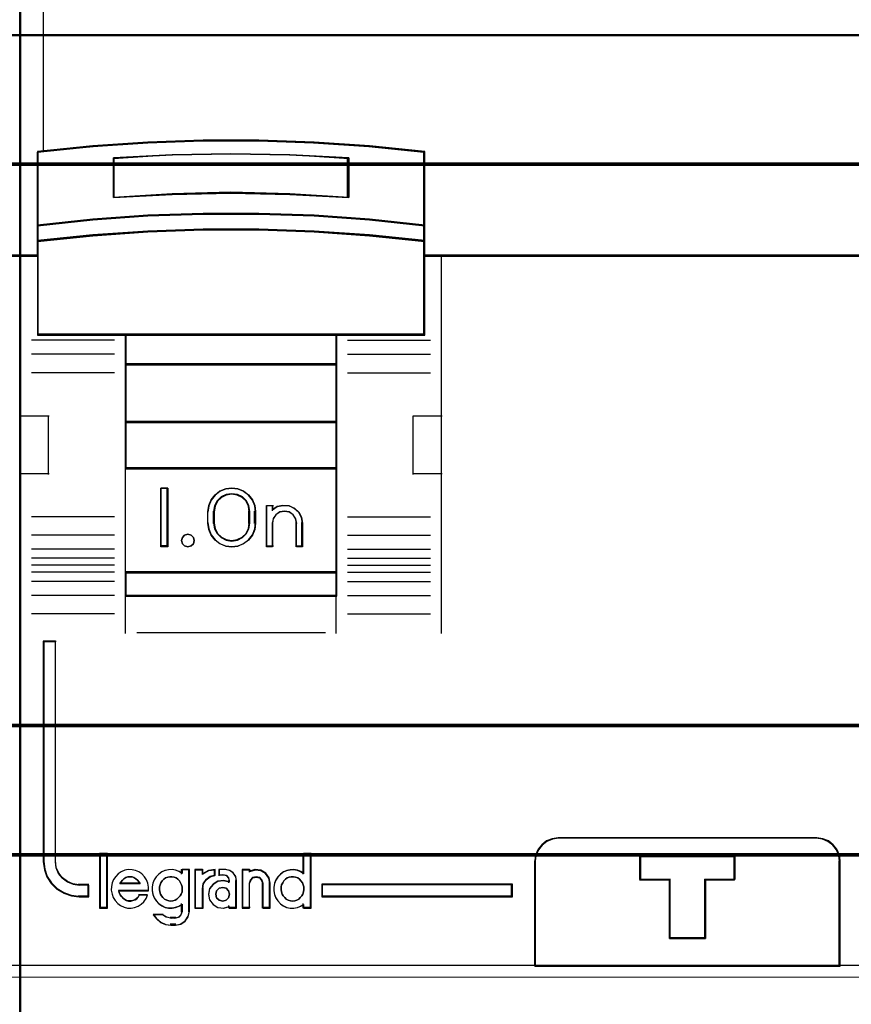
# Model space of a CAD drawing. Header units: millimetres. Extents: x -1290 to 1795, y -4192 to -1311.
# Tile 451 of 656: x 1453 to 1460, y -3630 to -3621. Entities that reach past the tile are written whole.
import ezdxf

# ---------------------------------------------------------------- set-up
doc = ezdxf.new("R2010")
doc.units = ezdxf.units.MM
doc.layers.add('30', color=7, linetype='Continuous')
doc.layers.add('45', color=7, linetype='Continuous')
doc.layers.add('Aparatura', color=7, linetype='Continuous', lineweight=13)

# ---------------------------------------------------------------- blocks, each defined once
blk = doc.blocks.new('*U187')
at = {"layer": '30', "color": 7}
for points in [[(117.203183, -107.160425), (764.797637, -107.160425), (117.203183, -107.160425)], [(764.797637, -107.160425), (117.203183, -107.160425), (117.203183, -109.696477), (117.203183, -111.193163), (117.203183, -112.731424), (764.797637, -112.731424), (764.797637, -111.193163), (764.797637, -109.696477), (764.797637, -107.160425)], [(117.203183, -112.643451), (764.797637, -112.643451), (117.203183, -112.643451)], [(764.797637, -112.643451), (117.203183, -112.643451), (117.203183, -114.16314), (117.203183, -135.233417), (117.203183, -136.712033), (764.797637, -136.712033), (764.797637, -135.233417), (764.797637, -114.16314), (764.797637, -112.643451)], [(117.203183, -136.624061), (764.797637, -136.624061), (117.203183, -136.624061)], [(764.797637, -136.624061), (117.203183, -136.624061), (117.203183, -138.120672), (117.203183, -139.700428), (117.203183, -142.236353), (764.797637, -142.236353), (764.797637, -139.700428), (764.797637, -138.120672), (764.797637, -136.624061)], [(764.754661, -136.667149), (117.246158, -136.667149), (117.246158, -138.14078), (117.246158, -139.696279), (117.246158, -142.193264), (764.754661, -142.193264), (764.754661, -139.696279), (764.754661, -138.14078), (764.754661, -136.667149)], [(117.203183, -142.14838), (764.797637, -142.14838), (117.203183, -142.14838)]]:
    blk.add_lwpolyline(points, close=True, dxfattribs=at)
at = {"layer": '30', "color": 59}
blk.add_lwpolyline([(764.754661, -107.203514), (117.246158, -107.203514), (117.246158, -109.700336), (117.246158, -111.17387), (117.246158, -112.688335), (764.754661, -112.688335), (764.754661, -111.17387), (764.754661, -109.700336), (764.754661, -107.203514)], close=True, dxfattribs=at)
blk = doc.blocks.new('*U188')
at = {"layer": '45', "color": 7}
for points in [[(261.640307, -83.678926), (189.606181, -83.678926), (189.606181, -165.701694), (261.640307, -165.701694), (261.640307, -83.678926)], [(260.599942, -102.440427), (260.599942, -116.611195), (261.640307, -116.611195), (261.640307, -102.440427), (260.599942, -102.440427)]]:
    blk.add_lwpolyline(points, close=True, dxfattribs=at)
at = {"layer": '45', "color": 139}
blk.add_lwpolyline([(261.640307, -83.678926), (189.606181, -83.678926), (189.606181, -165.701694), (261.640307, -165.701694), (261.640307, -83.678926)], close=True, dxfattribs=at)
at = {"layer": '45', "color": 140}
blk.add_lwpolyline([(260.599942, -102.440427), (260.599942, -116.611195), (261.640307, -116.611195), (261.640307, -102.440427), (260.599942, -102.440427)], close=True, dxfattribs=at)
at = {"layer": '45', "color": 139}
for points in [[(261.640307, -116.568106), (206.855479, -116.568106)], [(189.606181, -146.895309), (261.640307, -146.895309)]]:
    blk.add_lwpolyline(points, dxfattribs=at)
blk = doc.blocks.new('*U207')
at = {"layer": '45', "color": 7}
for points in [[(279.629142, -233.600374), (207.595016, -233.600374), (207.595016, -315.623143), (279.629142, -315.623143), (279.629142, -233.600374)], [(279.609444, -233.621918), (207.616504, -233.621918), (207.616504, -315.601598), (279.609444, -315.601598), (279.609444, -233.621918)], [(276.132852, -253.547517), (211.09264, -253.547517), (210.769611, -252.361875), (207.595016, -252.361875), (207.595016, -266.534438), (208.341324, -266.534438), (208.341324, -265.905772), (208.341324, -265.232989), (208.341324, -262.089658), (210.697208, -261.852529), (213.053092, -261.687091), (215.414545, -261.604372), (217.781567, -261.604372), (220.14302, -261.687091), (222.498904, -261.852529), (224.854788, -262.089658), (224.854788, -265.232989), (224.854788, -265.905772), (224.854788, -266.534438), (225.601096, -266.534438), (278.633542, -266.534438), (278.633542, -252.361875), (276.455881, -252.361875), (276.132852, -253.547517)], [(219.128624, -263.896619), (221.639056, -264.031708), (221.639056, -262.337471), (219.128624, -262.202383), (216.607011, -262.157353), (214.10217, -262.202383), (211.591739, -262.337471), (211.591739, -264.031708), (214.10217, -263.896619), (216.607011, -263.840332), (219.128624, -263.896619)], [(222.528359, -264.953762), (220.167639, -264.78269), (217.801338, -264.708558), (215.429456, -264.708558), (213.063155, -264.78269), (210.702435, -264.953762), (208.341715, -265.21037), (208.341715, -265.906063), (210.702435, -265.66086), (213.063155, -265.489787), (215.429456, -265.404251), (217.801338, -265.404251), (220.167639, -265.489787), (222.528359, -265.66086), (224.889079, -265.906063), (224.889079, -265.21037), (222.528359, -264.953762)], [(222.513003, -264.966851), (220.158414, -264.801678), (217.798258, -264.730103), (215.432536, -264.730103), (213.072381, -264.801678), (210.717792, -264.966851), (208.363203, -265.21461), (208.363203, -265.886314), (210.717792, -265.649566), (213.072381, -265.484393), (215.432536, -265.401806), (217.798258, -265.401806), (220.158414, -265.484393), (222.513003, -265.649566), (224.867592, -265.886314), (224.867592, -265.21461), (222.513003, -264.966851)], [(222.513003, -264.966851), (220.158414, -264.801678), (217.798258, -264.730103), (215.432536, -264.730103), (213.072381, -264.801678), (210.717792, -264.966851), (208.363203, -265.21461), (208.363203, -265.886314), (210.717792, -265.649566), (213.072381, -265.484393), (215.432536, -265.401806), (217.798258, -265.401806), (220.158414, -265.484393), (222.513003, -265.649566), (224.867592, -265.886314), (224.867592, -265.21461), (222.513003, -264.966851)], [(212.103241, -269.915099), (221.127554, -269.915099), (224.889079, -269.915099), (224.889079, -266.501302), (224.889079, -265.868501), (222.528359, -265.629813), (220.167639, -265.463286), (217.801338, -265.380023), (215.429456, -265.380023), (213.063155, -265.463286), (210.702435, -265.629813), (208.341715, -265.868501), (208.341715, -266.501302), (208.341715, -269.915099), (212.103241, -269.915099)], [(212.11496, -269.893555), (221.115835, -269.893555), (224.867592, -269.893555), (224.867592, -266.510842), (224.867592, -265.883802), (222.513003, -265.647287), (220.158414, -265.482277), (217.798258, -265.399772), (215.432536, -265.399772), (213.072381, -265.482277), (210.717792, -265.647287), (208.363203, -265.883802), (208.363203, -266.510842), (208.363203, -269.893555), (212.11496, -269.893555)], [(221.137675, -269.870215), (212.09312, -269.870215), (212.09312, -271.179032), (221.137675, -271.179032), (221.137675, -269.870215)], [(221.116187, -269.89176), (212.114607, -269.89176), (212.114607, -271.157488), (221.116187, -271.157488), (221.116187, -269.89176)], [(221.137675, -271.135943), (212.09312, -271.135943), (212.09312, -273.647651), (221.137675, -273.647651), (221.137675, -271.135943)], [(221.116187, -271.155692), (212.114607, -271.155692), (212.114607, -273.626106), (221.116187, -273.626106), (221.116187, -271.155692)], [(221.137675, -273.602767), (212.09312, -273.602767), (212.09312, -275.62075), (221.137675, -275.62075), (221.137675, -273.602767)], [(221.116187, -273.624311), (212.114607, -273.624311), (212.114607, -275.599206), (221.116187, -275.599206), (221.116187, -273.624311)], [(212.09312, -280.062468), (221.137675, -280.062468), (221.137675, -275.575866), (212.09312, -275.575866), (212.09312, -280.062468)], [(213.912417, -276.439434), (213.912417, -278.951141), (213.61875, -278.951141), (213.61875, -276.439434), (213.912417, -276.439434)], [(215.758952, -276.942894), (215.929537, -276.730322), (216.128553, -276.568096), (216.384431, -276.472998), (216.640309, -276.439434), (216.90756, -276.472998), (217.152065, -276.568096), (217.362454, -276.730322), (217.533039, -276.942894), (217.629704, -277.183436), (217.663821, -277.446354), (217.663821, -277.94422), (217.629704, -278.207139), (217.533039, -278.447681), (217.362454, -278.660253), (217.152065, -278.816885), (216.90756, -278.917577), (216.640309, -278.951141), (216.384431, -278.917577), (216.128553, -278.816885), (215.929537, -278.660253), (215.758952, -278.447681), (215.662287, -278.207139), (215.622484, -277.94422), (215.622484, -277.446354), (215.662287, -277.183436), (215.758952, -276.942894)], [(216.020724, -276.990464), (215.911852, -277.203877), (215.866012, -277.44537), (215.866012, -277.945205), (215.911852, -278.181082), (216.020724, -278.388878), (216.192626, -278.557362), (216.404638, -278.664068), (216.639571, -278.703381), (216.885964, -278.664068), (217.097977, -278.557362), (217.269879, -278.388878), (217.37875, -278.181082), (217.41313, -277.945205), (217.41313, -277.44537), (217.37875, -277.203877), (217.269879, -276.990464), (217.097977, -276.82198), (216.885964, -276.72089), (216.639571, -276.687193), (216.404638, -276.72089), (216.192626, -276.82198), (216.020724, -276.990464)], [(218.125808, -278.951141), (218.125808, -277.182712), (218.383661, -277.182712), (218.383661, -277.368566), (218.589943, -277.2334), (218.836336, -277.182712), (219.094189, -277.199608), (219.317662, -277.306615), (219.512484, -277.475573), (219.627086, -277.689587), (219.672926, -277.937392), (219.672926, -278.951141), (219.415073, -278.951141), (219.415073, -277.937392), (219.369233, -277.740274), (219.266091, -277.58258), (219.094189, -277.464309), (218.899367, -277.43615), (218.693084, -277.464309), (218.532642, -277.58258), (218.418041, -277.740274), (218.383661, -277.937392), (218.383661, -278.951141), (218.125808, -278.951141)], [(215.006662, -278.550177), (215.036942, -278.681837), (215.006662, -278.819481), (214.90371, -278.915234), (214.764422, -278.951141), (214.63119, -278.915234), (214.54035, -278.819481), (214.497958, -278.681837), (214.54035, -278.550177), (214.63119, -278.44844), (214.764422, -278.412533), (214.90371, -278.44844), (215.006662, -278.550177)], [(221.137675, -280.017584), (212.09312, -280.017584), (212.09312, -281.057097), (221.137675, -281.057097), (221.137675, -280.017584)], [(221.116187, -280.039128), (212.114607, -280.039128), (212.114607, -281.035553), (221.116187, -281.035553), (221.116187, -280.039128)], [(210.540629, -293.897504), (210.540629, -293.406343), (210.12478, -293.406343), (209.862739, -293.362194), (209.623483, -293.268376), (209.407014, -293.102817), (209.24751, -292.909663), (209.139276, -292.661324), (209.110793, -292.401946), (209.110793, -282.987108), (208.592406, -282.987108), (208.592406, -292.401946), (208.643675, -292.744104), (208.746213, -293.053149), (208.928503, -293.329082), (209.173455, -293.571903), (209.469676, -293.742981), (209.79438, -293.858873), (210.12478, -293.897504), (210.540629, -293.897504)], [(229.587736, -296.861642), (242.632595, -296.861642), (242.632595, -292.372464), (242.604674, -292.123065), (242.498573, -291.873666), (242.342213, -291.679689), (242.135595, -291.513423), (241.895471, -291.419206), (241.63301, -291.380411), (230.592905, -291.380411), (230.330444, -291.419206), (230.09032, -291.513423), (229.883702, -291.679689), (229.727342, -291.873666), (229.621241, -292.123065), (229.587736, -292.372464), (229.587736, -296.861642)], [(229.607433, -296.840097), (242.611107, -296.840097), (242.611107, -292.386209), (242.583274, -292.138771), (242.477508, -291.891333), (242.321642, -291.698881), (242.115676, -291.533922), (241.876311, -291.440446), (241.614678, -291.401955), (230.609428, -291.401955), (230.347796, -291.440446), (230.10843, -291.533922), (229.902465, -291.698881), (229.746599, -291.891333), (229.640833, -292.138771), (229.607433, -292.386209), (229.607433, -296.840097)], [(211.31956, -294.371479), (211.31956, -292.066238), (211.018732, -292.066238), (211.018732, -294.371479), (211.31956, -294.371479)], [(236.875587, -293.168919), (236.875587, -295.680295), (235.350372, -295.680295), (235.350372, -293.168919), (234.084049, -293.168919), (234.084049, -292.172164), (238.136282, -292.172164), (238.136282, -293.168919), (236.875587, -293.168919)], [(235.350372, -293.168919), (235.350372, -295.680295), (236.875587, -295.680295), (236.875587, -293.168919), (238.136282, -293.168919), (238.136282, -292.172164), (234.084049, -292.172164), (234.084049, -293.168919), (235.350372, -293.168919)], [(235.35843, -293.178221), (235.35843, -295.658751), (236.867469, -295.658751), (236.867469, -293.178221), (238.114794, -293.178221), (238.114794, -292.193708), (234.105537, -292.193708), (234.105537, -293.178221), (235.35843, -293.178221)], [(228.635112, -293.366078), (220.491252, -293.366078), (220.491252, -293.897504), (228.635112, -293.897504), (228.635112, -293.366078)]]:
    blk.add_lwpolyline(points, close=True, dxfattribs=at)
at = {"layer": '45', "color": 139}
for points in [[(279.629142, -233.600374), (207.595016, -233.600374), (207.595016, -315.623143), (279.629142, -315.623143), (279.629142, -233.600374)], [(215.036942, -278.681837), (215.006662, -278.550177), (214.90371, -278.44844), (214.764422, -278.412533), (214.63119, -278.44844), (214.54035, -278.550177), (214.497958, -278.681837), (214.54035, -278.819481), (214.63119, -278.915234), (214.764422, -278.951141), (214.90371, -278.915234), (215.006662, -278.819481), (215.036942, -278.681837)], [(214.040217, -294.086017), (214.133545, -294.07453), (214.22104, -294.045815), (214.296869, -293.999869), (214.372698, -293.936694), (214.442694, -293.862033), (214.483525, -293.787372), (214.518524, -293.689738), (214.53019, -293.592105), (214.518524, -293.482984), (214.495192, -293.396837), (214.460193, -293.299203), (214.407696, -293.224542), (214.343533, -293.149881), (214.267704, -293.098192), (214.180209, -293.063733), (214.081048, -293.046504), (213.993553, -293.046504), (213.906058, -293.063733), (213.818563, -293.098192), (213.742734, -293.149881), (213.666905, -293.224542), (213.614408, -293.299203), (213.57941, -293.396837), (213.556078, -293.482984), (213.556078, -293.592105), (213.567744, -293.689738), (213.602742, -293.787372), (213.643573, -293.862033), (213.701903, -293.936694), (213.777732, -293.999869), (213.865227, -294.045815), (213.952722, -294.07453), (214.040217, -294.086017)], [(219.245637, -294.086017), (219.332971, -294.07453), (219.420306, -294.045815), (219.50764, -293.999869), (219.571685, -293.936694), (219.63573, -293.862033), (219.676486, -293.787372), (219.71142, -293.689738), (219.723064, -293.592105), (219.723064, -293.482984), (219.699775, -293.396837), (219.659019, -293.299203), (219.600796, -293.224542), (219.536751, -293.149881), (219.461062, -293.098192), (219.373727, -293.063733), (219.286393, -293.046504), (219.187414, -293.046504), (219.10008, -293.063733), (219.012746, -293.098192), (218.937056, -293.149881), (218.873011, -293.224542), (218.820611, -293.299203), (218.774032, -293.396837), (218.750743, -293.482984), (218.750743, -293.592105), (218.762388, -293.689738), (218.797321, -293.787372), (218.838077, -293.862033), (218.907945, -293.936694), (218.97199, -293.999869), (219.059324, -294.045815), (219.146658, -294.07453), (219.245637, -294.086017)], [(216.551829, -293.793984), (216.503592, -293.650948), (216.401086, -293.53771), (216.256373, -293.507911), (216.111659, -293.53771), (215.997094, -293.650948), (215.960916, -293.793984), (215.997094, -293.94298), (216.111659, -294.044298), (216.256373, -294.086017), (216.401086, -294.044298), (216.503592, -293.94298), (216.551829, -293.793984)]]:
    blk.add_lwpolyline(points, close=True, dxfattribs=at)
at = {"layer": '45', "color": 140}
for points in [[(276.132852, -253.547517), (211.09264, -253.547517), (210.769611, -252.361875), (207.595016, -252.361875), (207.595016, -266.534438), (208.341324, -266.534438), (208.341324, -265.905772), (208.341324, -265.232989), (208.341324, -262.089658), (210.697208, -261.852529), (213.053092, -261.687091), (215.414545, -261.604372), (217.781567, -261.604372), (220.14302, -261.687091), (222.498904, -261.852529), (224.854788, -262.089658), (224.854788, -265.232989), (224.854788, -265.905772), (224.854788, -266.534438), (225.601096, -266.534438), (278.633542, -266.534438), (278.633542, -252.361875), (276.455881, -252.361875), (276.132852, -253.547517)], [(276.112877, -253.565457), (211.112012, -253.565457), (210.789178, -252.383419), (207.616504, -252.383419), (207.616504, -266.512894), (208.36236, -266.512894), (208.36236, -265.886139), (208.36236, -265.215401), (208.36236, -262.081627), (210.716819, -261.845219), (213.071277, -261.680284), (215.431302, -261.597816), (217.796893, -261.597816), (220.156917, -261.680284), (222.511376, -261.845219), (224.865834, -262.081627), (224.865834, -265.215401), (224.865834, -265.886139), (224.865834, -266.512894), (225.611691, -266.512894), (278.612054, -266.512894), (278.612054, -252.383419), (276.435711, -252.383419), (276.112877, -253.565457)]]:
    blk.add_lwpolyline(points, close=True, dxfattribs=at)
blk.add_lwpolyline([(208.592406, -252.361875), (208.592406, -262.069381)], dxfattribs=at)
at = {"layer": '45', "color": 139}
for points in [[(224.889079, -262.103493), (222.528359, -261.845573), (220.167639, -261.665629), (217.801338, -261.575657), (215.429456, -261.575657), (213.063155, -261.665629), (210.702435, -261.845573), (208.341715, -262.103493)], [(208.341715, -262.058609), (208.341715, -269.915099)], [(221.639056, -262.378182), (219.128624, -262.212561), (216.607011, -262.157353), (214.10217, -262.212561), (211.591739, -262.378182)], [(211.591739, -264.031708), (211.591739, -262.333298)], [(221.59429, -264.031708), (221.59429, -262.333298)], [(224.844313, -269.915099), (224.844313, -262.058609)], [(221.639056, -264.031708), (219.128624, -263.869492), (216.607011, -263.801902), (214.10217, -263.869492), (211.591739, -264.031708)], [(224.889079, -265.236394), (222.528359, -264.966478), (220.167639, -264.786534), (217.801338, -264.708558), (215.429456, -264.708558), (213.063155, -264.786534), (210.702435, -264.966478), (208.341715, -265.236394)], [(224.889079, -265.906063), (222.528359, -265.64902), (220.167639, -265.469689), (217.801338, -265.380023), (215.429456, -265.380023), (213.063155, -265.469689), (210.702435, -265.64902), (208.341715, -265.906063)], [(208.386482, -266.489554), (207.595016, -266.489554)], [(279.629142, -266.489554), (224.844313, -266.489554)], [(225.591013, -266.489554), (225.591013, -282.651376)], [(224.889079, -269.870215), (208.341715, -269.870215)], [(212.09312, -269.870215), (212.09312, -281.057097)], [(212.09312, -269.870215), (221.137675, -269.870215)], [(221.092909, -269.870215), (221.092909, -281.057097)], [(211.636505, -270.128747), (208.091025, -270.128747)], [(221.59429, -270.128747), (225.134398, -270.128747)], [(211.636505, -270.723011), (208.091025, -270.723011)], [(221.59429, -270.723011), (225.134398, -270.723011)], [(212.09312, -271.135943), (221.137675, -271.135943)], [(211.636505, -271.514764), (208.091025, -271.514764)], [(221.59429, -271.514764), (225.134398, -271.514764)], [(207.595016, -273.355007), (208.843096, -273.355007)], [(208.79833, -273.355007), (208.79833, -275.86851)], [(224.39307, -275.86851), (224.39307, -273.355007)], [(224.39307, -273.355007), (225.633988, -273.355007)], [(212.09312, -273.602767), (221.137675, -273.602767)], [(207.595016, -275.823626), (208.843096, -275.823626)], [(212.09312, -275.575866), (221.137675, -275.575866)], [(224.39307, -275.823626), (225.633988, -275.823626)], [(213.912417, -276.439434), (213.61875, -276.439434)], [(213.61875, -276.439434), (213.61875, -278.951141)], [(213.869441, -276.439434), (213.869441, -278.951141)], [(217.663821, -277.47356), (217.629704, -277.203538), (217.533039, -276.956497), (217.362454, -276.738181), (217.152065, -276.571572), (216.90756, -276.473905), (216.640309, -276.439434), (216.384431, -276.473905), (216.128553, -276.571572), (215.929537, -276.738181), (215.758952, -276.956497), (215.662287, -277.203538), (215.622484, -277.47356)], [(217.41313, -277.47356), (217.37875, -277.223088), (217.269879, -277.00174), (217.097977, -276.826992), (216.885964, -276.722143), (216.639571, -276.687193), (216.404638, -276.722143), (216.192626, -276.826992), (216.020724, -277.00174), (215.911852, -277.223088), (215.866012, -277.47356)], [(218.125808, -277.182712), (218.421264, -277.182712)], [(218.125808, -277.182712), (218.125808, -278.951141)], [(218.376498, -277.182712), (218.376498, -277.407132)], [(219.672926, -277.961898), (219.626831, -277.706046), (219.511593, -277.485083), (219.315688, -277.310638), (219.090974, -277.200157), (218.831688, -277.182712), (218.583927, -277.235046), (218.376498, -277.374601)], [(215.622484, -277.961898), (215.622484, -277.428676)], [(215.866012, -277.961898), (215.866012, -277.428676)], [(217.370155, -277.961898), (217.370155, -277.428676)], [(217.620845, -277.961898), (217.620845, -277.428676)], [(219.424026, -277.961898), (219.377469, -277.752204), (219.272717, -277.584449), (219.098129, -277.458633), (218.900262, -277.428676), (218.690757, -277.458633), (218.527808, -277.584449), (218.411416, -277.752204), (218.376498, -277.961898)], [(211.636505, -277.665664), (208.091025, -277.665664)], [(215.622484, -277.918809), (215.662287, -278.188363), (215.758952, -278.434975), (215.929537, -278.652912), (216.128553, -278.813497), (216.384431, -278.91673), (216.640309, -278.951141), (216.90756, -278.91673), (217.152065, -278.813497), (217.362454, -278.652912), (217.533039, -278.434975), (217.629704, -278.188363), (217.663821, -277.918809)], [(215.866012, -277.918809), (215.911852, -278.162898), (216.020724, -278.377929), (216.192626, -278.552279), (216.404638, -278.6627), (216.639571, -278.703381), (216.885964, -278.6627), (217.097977, -278.552279), (217.269879, -278.377929), (217.37875, -278.162898), (217.41313, -277.918809)], [(218.376498, -277.918809), (218.376498, -278.951141)], [(219.37926, -277.918809), (219.37926, -278.951141)], [(219.629951, -277.918809), (219.629951, -278.951141)], [(221.59429, -277.665664), (225.134398, -277.665664)], [(211.636505, -278.457417), (208.091025, -278.457417)], [(221.59429, -278.457417), (225.134398, -278.457417)], [(211.636505, -279.051681), (208.091025, -279.051681)], [(213.912417, -278.908052), (213.61875, -278.908052)], [(218.125808, -278.908052), (218.421264, -278.908052)], [(219.37926, -278.908052), (219.672926, -278.908052)], [(221.59429, -279.051681), (225.134398, -279.051681)], [(211.636505, -279.441274), (208.091025, -279.441274)], [(221.59429, -279.441274), (225.134398, -279.441274)], [(211.636505, -279.737508), (208.091025, -279.737508)], [(211.636505, -280.040924), (208.091025, -280.040924)], [(212.09312, -280.017584), (221.137675, -280.017584)], [(221.59429, -279.737508), (225.134398, -279.737508)], [(221.59429, -280.040924), (225.134398, -280.040924)], [(211.636505, -280.430517), (208.091025, -280.430517)], [(221.59429, -280.430517), (225.134398, -280.430517)], [(211.636505, -281.02478), (208.091025, -281.02478)], [(212.09312, -281.014008), (221.137675, -281.014008)], [(212.09312, -281.014008), (212.09312, -282.651376)], [(221.092909, -281.014008), (221.092909, -282.651376)], [(221.59429, -281.02478), (225.134398, -281.02478)], [(211.636505, -281.816534), (208.091025, -281.816534)], [(221.59429, -281.816534), (225.134398, -281.816534)], [(212.589129, -282.608287), (220.641666, -282.608287)], [(208.592406, -282.987108), (208.592406, -292.409151)], [(208.592406, -282.987108), (209.142134, -282.987108)], [(209.099159, -282.987108), (209.099159, -292.409151)], [(230.633473, -291.380411), (230.360419, -291.420641), (230.110604, -291.518343), (229.895647, -291.690757), (229.732977, -291.891908), (229.622594, -292.15053), (229.587736, -292.409151)], [(230.588707, -291.380411), (241.636996, -291.380411)], [(242.632595, -292.409151), (242.603535, -292.15053), (242.493105, -291.891908), (242.330366, -291.690757), (242.115318, -291.518343), (241.865398, -291.420641), (241.592229, -291.380411)], [(210.997244, -292.046489), (210.997244, -294.393023)], [(210.997244, -292.046489), (211.341048, -292.046489)], [(211.298073, -292.046489), (211.298073, -294.393023)], [(219.680089, -292.046489), (219.680089, -292.942373)], [(219.680089, -292.046489), (220.034637, -292.046489)], [(219.991661, -292.046489), (219.991661, -294.393023)], [(234.084049, -292.172164), (238.136282, -292.172164)], [(234.084049, -292.172164), (234.084049, -293.200905)], [(238.091516, -292.172164), (238.091516, -293.200905)], [(208.592406, -292.364268), (208.643988, -292.715045), (208.747154, -293.031876), (208.930558, -293.314761), (209.177009, -293.5637), (209.475041, -293.739088), (209.801731, -293.8579), (210.134152, -293.897504)], [(209.099159, -292.364268), (209.128232, -292.634104), (209.238709, -292.892458), (209.401517, -293.0934), (209.62247, -293.265636), (209.866682, -293.363237), (210.134152, -293.409166)], [(213.094091, -293.642447), (213.094091, -293.484431), (213.059741, -293.326414), (212.996767, -293.179685), (212.910893, -293.044243), (212.802119, -292.925731), (212.676171, -292.841079), (212.533048, -292.779002), (212.384199, -292.745141), (212.223901, -292.739498), (212.075053, -292.767715), (211.926204, -292.829792), (211.794531, -292.914444), (211.691482, -293.032956), (211.594158, -293.157111), (211.536909, -293.303841), (211.508284, -293.4675), (211.496834, -293.625516), (211.531184, -293.783532), (211.582708, -293.930262), (211.668582, -294.065704), (211.777356, -294.184216), (211.891855, -294.280154), (212.040703, -294.342232), (212.189551, -294.381736), (212.344125, -294.393023), (212.492973, -294.364806), (212.641821, -294.308372), (212.76777, -294.22372), (212.887993, -294.122138), (212.985317, -293.981053), (213.048292, -293.834323)], [(214.53019, -292.903208), (214.397585, -292.81853), (214.247685, -292.767724), (214.097785, -292.739498), (213.947884, -292.745143), (213.792218, -292.779014), (213.653849, -292.841111), (213.52701, -292.93708), (213.417467, -293.055629), (213.330986, -293.179823), (213.279098, -293.326598), (213.244505, -293.484664), (213.244505, -293.64273), (213.279098, -293.800795), (213.330986, -293.953216), (213.417467, -294.07741), (213.52701, -294.195959), (213.653849, -294.286283), (213.792218, -294.354025), (213.947884, -294.382251), (214.097785, -294.382251), (214.247685, -294.365315), (214.397585, -294.308863), (214.53019, -294.224185)], [(214.487214, -292.739498), (214.487214, -292.942373)], [(214.487214, -292.739498), (214.841762, -292.739498)], [(214.798786, -292.739498), (214.798786, -294.547424)], [(215.065593, -292.739498), (215.065593, -294.393023)], [(215.065593, -292.739498), (215.427303, -292.739498)], [(215.934056, -292.739498), (215.643145, -292.787741), (215.382537, -292.953145)], [(215.382537, -292.739498), (215.382537, -292.953145)], [(215.88929, -292.739498), (215.88929, -293.019574)], [(216.089843, -292.739498), (216.089843, -293.007006)], [(216.388881, -292.739498), (216.089843, -292.739498)], [(216.850867, -293.243993), (216.814364, -293.051804), (216.69877, -292.883639), (216.540589, -292.781539), (216.345905, -292.739498)], [(217.085442, -292.739498), (217.085442, -294.393023)], [(217.085442, -292.739498), (217.431037, -292.739498)], [(218.286966, -293.35351), (218.240176, -293.111448), (218.099808, -292.904809), (217.883408, -292.769017), (217.631915, -292.739498), (217.386271, -292.816249)], [(217.386271, -292.739498), (217.386271, -292.8544)], [(219.723064, -292.903208), (219.590645, -292.81853), (219.452468, -292.767724), (219.291262, -292.739498), (219.14157, -292.745143), (218.991878, -292.779014), (218.847944, -292.841111), (218.721282, -292.93708), (218.611892, -293.055629), (218.525531, -293.179823), (218.473715, -293.326598), (218.439171, -293.484664), (218.439171, -293.64273), (218.473715, -293.800795), (218.525531, -293.953216), (218.611892, -294.07741), (218.721282, -294.195959), (218.847944, -294.286283), (218.991878, -294.354025), (219.14157, -294.382251), (219.291262, -294.382251), (219.452468, -294.365315), (219.590645, -294.308863), (219.723064, -294.224185)], [(229.587736, -296.861642), (229.587736, -292.364268)], [(242.58962, -296.861642), (242.58962, -292.364268)], [(212.727009, -293.35351), (212.685933, -293.270363), (212.615517, -293.187215), (212.550969, -293.129651), (212.462949, -293.078484), (212.386665, -293.0529), (212.298645, -293.046504), (212.198889, -293.0529), (212.122605, -293.078484), (212.034585, -293.129651), (211.970037, -293.187215), (211.905489, -293.270363), (211.858545, -293.35351)], [(215.934056, -292.97469), (215.721934, -293.039939), (215.540114, -293.170436), (215.41284, -293.360252), (215.382537, -293.579726)], [(216.089843, -292.963917), (216.306511, -292.963917)], [(216.551829, -293.243993), (216.512272, -293.107212), (216.41338, -292.996484), (216.261745, -292.963917)], [(217.987928, -293.35351), (217.939795, -293.200007), (217.837514, -293.078484), (217.681083, -293.046504), (217.536685, -293.078484), (217.434403, -293.200007), (217.386271, -293.35351)], [(234.084049, -293.156021), (235.380477, -293.156021)], [(235.335711, -293.156021), (235.335711, -295.680295)], [(236.845226, -293.156021), (238.136282, -293.156021)], [(236.845226, -293.156021), (236.845226, -295.680295)], [(210.089386, -293.366078), (210.540629, -293.366078)], [(210.495863, -293.366078), (210.495863, -293.897504)], [(211.858545, -293.310422), (212.727009, -293.310422)], [(215.065593, -294.393023), (215.427303, -294.393023), (215.427303, -293.536637)], [(216.551829, -293.263682), (216.305697, -293.200905), (216.053704, -293.22944), (215.848594, -293.3607), (215.696226, -293.549031), (215.649344, -293.794431), (215.696226, -294.034125), (215.848594, -294.233869), (216.053704, -294.36513), (216.305697, -294.382251), (216.551829, -294.319474)], [(216.507063, -293.200905), (216.507063, -293.305036)], [(216.807892, -293.200905), (216.807892, -294.393023)], [(217.386271, -293.310422), (217.386271, -294.393023)], [(217.943162, -293.310422), (217.943162, -294.393023)], [(218.24399, -293.310422), (218.24399, -294.393023)], [(220.491252, -293.366078), (228.635112, -293.366078)], [(220.491252, -293.366078), (220.491252, -293.897504)], [(228.590346, -293.897504), (228.590346, -293.366078)], [(210.089386, -293.854415), (210.540629, -293.854415)], [(211.808407, -293.617428), (213.094091, -293.617428)], [(211.808407, -293.617428), (211.831861, -293.720883), (211.872905, -293.812166), (211.93154, -293.891279), (211.996039, -293.95822), (212.072264, -294.019075), (212.148489, -294.061674), (212.236442, -294.086017), (212.336121, -294.086017), (212.424073, -294.061674), (212.512026, -294.031247), (212.588251, -293.982562), (212.652749, -293.915621), (212.705521, -293.824337)], [(212.660755, -293.805941), (213.049325, -293.805941)], [(220.491252, -293.854415), (228.635112, -293.854415)], [(210.997244, -294.349934), (211.341048, -294.349934)], [(214.487214, -294.184761), (214.487214, -294.547424)], [(216.507063, -294.27812), (216.507063, -294.393023)], [(216.507063, -294.349934), (216.850867, -294.349934)], [(217.085442, -294.349934), (217.431037, -294.349934)], [(217.943162, -294.349934), (218.286966, -294.349934)], [(219.680089, -294.184761), (219.680089, -294.393023)], [(219.680089, -294.349934), (220.034637, -294.349934)], [(213.289272, -294.640783), (213.430992, -294.828444), (213.608143, -294.985837), (213.826629, -295.088748), (214.062831, -295.112962)], [(213.289272, -294.640783), (213.717236, -294.640783)], [(213.674261, -294.640783), (213.849744, -294.758079), (214.062831, -294.816728)], [(214.018065, -294.771844), (214.258011, -294.771844)], [(214.213245, -295.112962), (214.446694, -295.071477), (214.650214, -294.935169), (214.781903, -294.733671), (214.841762, -294.50254)], [(214.213245, -294.816728), (214.368483, -294.765432), (214.478444, -294.66284), (214.53019, -294.50254)], [(214.258011, -295.069873), (214.018065, -295.069873)], [(235.335711, -295.635411), (236.888201, -295.635411)], [(207.595016, -296.816758), (279.629142, -296.816758)]]:
    blk.add_lwpolyline(points, dxfattribs=at)
at = {"layer": '45', "color": 59}
for points in [[(220.167639, -264.819137), (222.528359, -264.98604), (224.889079, -265.236394), (224.889079, -262.065239), (222.528359, -261.826011), (220.167639, -261.659108), (217.801338, -261.575657), (215.429456, -261.575657), (213.063155, -261.659108), (210.702435, -261.826011), (208.341715, -262.065239), (208.341715, -265.236394), (210.702435, -264.98604), (213.063155, -264.819137), (215.429456, -264.746812), (217.801338, -264.746812), (220.167639, -264.819137)], [(220.158414, -264.802504), (222.513003, -264.967442), (224.867592, -265.21485), (224.867592, -262.081021), (222.513003, -261.844609), (220.158414, -261.679671), (217.798258, -261.597201), (215.432536, -261.597201), (213.072381, -261.679671), (210.717792, -261.844609), (208.363203, -262.081021), (208.363203, -265.21485), (210.717792, -264.967442), (213.072381, -264.802504), (215.432536, -264.73103), (217.798258, -264.73103), (220.158414, -264.802504)], [(221.639056, -262.337471), (221.639056, -264.031708), (219.128624, -263.896619), (216.607011, -263.840332), (214.10217, -263.896619), (211.591739, -264.031708), (211.591739, -262.337471), (214.10217, -262.202383), (216.607011, -262.157353), (219.128624, -262.202383), (221.639056, -262.337471)], [(219.128624, -263.896619), (221.639056, -264.031708), (221.639056, -262.337471), (219.128624, -262.202383), (216.607011, -262.157353), (214.10217, -262.202383), (211.591739, -262.337471), (211.591739, -264.031708), (214.10217, -263.896619), (216.607011, -263.840332), (219.128624, -263.896619)], [(219.117875, -263.879847), (221.617568, -264.011959), (221.617568, -262.355048), (219.117875, -262.222935), (216.607046, -262.178898), (214.11292, -262.222935), (211.613226, -262.355048), (211.613226, -264.011959), (214.11292, -263.879847), (216.607046, -263.8248), (219.117875, -263.879847)], [(219.117875, -263.879847), (221.617568, -264.011959), (221.617568, -262.355048), (219.117875, -262.222935), (216.607046, -262.178898), (214.11292, -262.222935), (211.613226, -262.355048), (211.613226, -264.011959), (214.11292, -263.879847), (216.607046, -263.8248), (219.117875, -263.879847)], [(222.528359, -264.953762), (220.167639, -264.78269), (217.801338, -264.708558), (215.429456, -264.708558), (213.063155, -264.78269), (210.702435, -264.953762), (208.341715, -265.21037), (208.341715, -265.906063), (210.702435, -265.66086), (213.063155, -265.489787), (215.429456, -265.404251), (217.801338, -265.404251), (220.167639, -265.489787), (222.528359, -265.66086), (224.889079, -265.906063), (224.889079, -265.21037), (222.528359, -264.953762)], [(212.103241, -269.915099), (221.127554, -269.915099), (224.889079, -269.915099), (224.889079, -266.501302), (224.889079, -265.868501), (222.528359, -265.629813), (220.167639, -265.463286), (217.801338, -265.380023), (215.429456, -265.380023), (213.063155, -265.463286), (210.702435, -265.629813), (208.341715, -265.868501), (208.341715, -266.501302), (208.341715, -269.915099), (212.103241, -269.915099)], [(212.11496, -269.893555), (221.115835, -269.893555), (224.867592, -269.893555), (224.867592, -266.510842), (224.867592, -265.883802), (222.513003, -265.647287), (220.158414, -265.482277), (217.798258, -265.399772), (215.432536, -265.399772), (213.072381, -265.482277), (210.717792, -265.647287), (208.363203, -265.883802), (208.363203, -266.510842), (208.363203, -269.893555), (212.11496, -269.893555)], [(221.137675, -269.870215), (212.09312, -269.870215), (212.09312, -271.179032), (221.137675, -271.179032), (221.137675, -269.870215)], [(221.116187, -269.89176), (212.114607, -269.89176), (212.114607, -271.157488), (221.116187, -271.157488), (221.116187, -269.89176)], [(221.137675, -271.135943), (212.09312, -271.135943), (212.09312, -273.647651), (221.137675, -273.647651), (221.137675, -271.135943)], [(221.116187, -271.155692), (212.114607, -271.155692), (212.114607, -273.626106), (221.116187, -273.626106), (221.116187, -271.155692)], [(221.137675, -273.602767), (212.09312, -273.602767), (212.09312, -275.62075), (221.137675, -275.62075), (221.137675, -273.602767)], [(221.116187, -273.624311), (212.114607, -273.624311), (212.114607, -275.599206), (221.116187, -275.599206), (221.116187, -273.624311)], [(212.09312, -280.062468), (221.137675, -280.062468), (221.137675, -275.575866), (212.09312, -275.575866), (212.09312, -280.062468)], [(213.912417, -276.439434), (213.912417, -278.951141), (213.61875, -278.951141), (213.61875, -276.439434), (213.912417, -276.439434)], [(215.758952, -276.942894), (215.929537, -276.730322), (216.128553, -276.568096), (216.384431, -276.472998), (216.640309, -276.439434), (216.90756, -276.472998), (217.152065, -276.568096), (217.362454, -276.730322), (217.533039, -276.942894), (217.629704, -277.183436), (217.663821, -277.446354), (217.663821, -277.94422), (217.629704, -278.207139), (217.533039, -278.447681), (217.362454, -278.660253), (217.152065, -278.816885), (216.90756, -278.917577), (216.640309, -278.951141), (216.384431, -278.917577), (216.128553, -278.816885), (215.929537, -278.660253), (215.758952, -278.447681), (215.662287, -278.207139), (215.622484, -277.94422), (215.622484, -277.446354), (215.662287, -277.183436), (215.758952, -276.942894)], [(216.020724, -276.990464), (215.911852, -277.203877), (215.866012, -277.44537), (215.866012, -277.945205), (215.911852, -278.181082), (216.020724, -278.388878), (216.192626, -278.557362), (216.404638, -278.664068), (216.639571, -278.703381), (216.885964, -278.664068), (217.097977, -278.557362), (217.269879, -278.388878), (217.37875, -278.181082), (217.41313, -277.945205), (217.41313, -277.44537), (217.37875, -277.203877), (217.269879, -276.990464), (217.097977, -276.82198), (216.885964, -276.72089), (216.639571, -276.687193), (216.404638, -276.72089), (216.192626, -276.82198), (216.020724, -276.990464)], [(216.038093, -277.005797), (215.93212, -277.214839), (215.8875, -277.451386), (215.8875, -277.940984), (215.93212, -278.17203), (216.038093, -278.375571), (216.205419, -278.540604), (216.411788, -278.645125), (216.640466, -278.683632), (216.8803, -278.645125), (217.086669, -278.540604), (217.253995, -278.375571), (217.359968, -278.17203), (217.393433, -277.940984), (217.393433, -277.451386), (217.359968, -277.214839), (217.253995, -277.005797), (217.086669, -276.840764), (216.8803, -276.741744), (216.640466, -276.708738), (216.411788, -276.741744), (216.205419, -276.840764), (216.038093, -277.005797)], [(218.125808, -278.951141), (218.125808, -277.182712), (218.383661, -277.182712), (218.383661, -277.368566), (218.589943, -277.2334), (218.836336, -277.182712), (219.094189, -277.199608), (219.317662, -277.306615), (219.512484, -277.475573), (219.627086, -277.689587), (219.672926, -277.937392), (219.672926, -278.951141), (219.415073, -278.951141), (219.415073, -277.937392), (219.369233, -277.740274), (219.266091, -277.58258), (219.094189, -277.464309), (218.899367, -277.43615), (218.693084, -277.464309), (218.532642, -277.58258), (218.418041, -277.740274), (218.383661, -277.937392), (218.383661, -278.951141), (218.125808, -278.951141)], [(215.006662, -278.550177), (215.036942, -278.681837), (215.006662, -278.819481), (214.90371, -278.915234), (214.764422, -278.951141), (214.63119, -278.915234), (214.54035, -278.819481), (214.497958, -278.681837), (214.54035, -278.550177), (214.63119, -278.44844), (214.764422, -278.412533), (214.90371, -278.44844), (215.006662, -278.550177)], [(221.137675, -280.017584), (212.09312, -280.017584), (212.09312, -281.057097), (221.137675, -281.057097), (221.137675, -280.017584)], [(221.116187, -280.039128), (212.114607, -280.039128), (212.114607, -281.035553), (221.116187, -281.035553), (221.116187, -280.039128)], [(229.587736, -296.861642), (242.632595, -296.861642), (242.632595, -292.372464), (242.604674, -292.123065), (242.498573, -291.873666), (242.342213, -291.679689), (242.135595, -291.513423), (241.895471, -291.419206), (241.63301, -291.380411), (230.592905, -291.380411), (230.330444, -291.419206), (230.09032, -291.513423), (229.883702, -291.679689), (229.727342, -291.873666), (229.621241, -292.123065), (229.587736, -292.372464), (229.587736, -296.861642)], [(211.341048, -294.393023), (211.341048, -292.046489), (210.997244, -292.046489), (210.997244, -294.393023), (211.341048, -294.393023)], [(218.524948, -293.188954), (218.473482, -293.334563), (218.439171, -293.491372), (218.439171, -293.648181), (218.473482, -293.804989), (218.524948, -293.956198), (218.610726, -294.079405), (218.719378, -294.197012), (218.845185, -294.286617), (218.988148, -294.353821), (219.13683, -294.381822), (219.285511, -294.381822), (219.44563, -294.365022), (219.582874, -294.309018), (219.7144, -294.225014), (219.7144, -294.393023), (220.034637, -294.393023), (220.034637, -292.046489), (219.7144, -292.046489), (219.7144, -292.914539), (219.582874, -292.830534), (219.44563, -292.780131), (219.285511, -292.752129), (219.13683, -292.75773), (218.988148, -292.791332), (218.845185, -292.852935), (218.719378, -292.948141), (218.610726, -293.065747), (218.524948, -293.188954)], [(236.875587, -293.168919), (236.875587, -295.680295), (235.350372, -295.680295), (235.350372, -293.168919), (234.084049, -293.168919), (234.084049, -292.172164), (238.136282, -292.172164), (238.136282, -293.168919), (236.875587, -293.168919)], [(235.350372, -293.168919), (235.350372, -295.680295), (236.875587, -295.680295), (236.875587, -293.168919), (238.136282, -293.168919), (238.136282, -292.172164), (234.084049, -292.172164), (234.084049, -293.168919), (235.350372, -293.168919)], [(235.35843, -293.178221), (235.35843, -295.658751), (236.867469, -295.658751), (236.867469, -293.178221), (238.114794, -293.178221), (238.114794, -292.193708), (234.105537, -292.193708), (234.105537, -293.178221), (235.35843, -293.178221)], [(211.508284, -293.4675), (211.496834, -293.625516), (211.531184, -293.783532), (211.582708, -293.930262), (211.668582, -294.065704), (211.777356, -294.184216), (211.891855, -294.280154), (212.040703, -294.342232), (212.189551, -294.381736), (212.344125, -294.393023), (212.492973, -294.364806), (212.641821, -294.308372), (212.76777, -294.22372), (212.887993, -294.122138), (212.985317, -293.981053), (213.048292, -293.834323), (212.693346, -293.834323), (212.641821, -293.918975), (212.578847, -293.981053), (212.504423, -294.0262), (212.418549, -294.054417), (212.332675, -294.076991), (212.235351, -294.076991), (212.149477, -294.054417), (212.075053, -294.014913), (212.000629, -293.958479), (211.937654, -293.896401), (211.880405, -293.823036), (211.84033, -293.738385), (211.817431, -293.642447), (213.094091, -293.642447), (213.094091, -293.484431), (213.059741, -293.326414), (212.996767, -293.179685), (212.910893, -293.044243), (212.802119, -292.925731), (212.676171, -292.841079), (212.533048, -292.779002), (212.384199, -292.745141), (212.223901, -292.739498), (212.075053, -292.767715), (211.926204, -292.829792), (211.794531, -292.914444), (211.691482, -293.032956), (211.594158, -293.157111), (211.536909, -293.303841), (211.508284, -293.4675)], [(213.278855, -293.321668), (213.244505, -293.478406), (213.244505, -293.635145), (213.278855, -293.791883), (213.330379, -293.943023), (213.416253, -294.066175), (213.525027, -294.183728), (213.650976, -294.273293), (213.788374, -294.340467), (213.942947, -294.368455), (214.091796, -294.368455), (214.240644, -294.351662), (214.389492, -294.295684), (214.521166, -294.211717), (214.521166, -294.536389), (214.475366, -294.676334), (214.378042, -294.765899), (214.240644, -294.810681), (214.040271, -294.810681), (213.845623, -294.765899), (213.685325, -294.676334), (213.290305, -294.676334), (213.427703, -294.849866), (213.599451, -294.995408), (213.811274, -295.090571), (214.040271, -295.112962), (214.240644, -295.112962), (214.463916, -295.073777), (214.658564, -294.945028), (214.784513, -294.754703), (214.841762, -294.536389), (214.841762, -292.739498), (214.521166, -292.739498), (214.521166, -292.901834), (214.389492, -292.817867), (214.240644, -292.767486), (214.091796, -292.739498), (213.942947, -292.745095), (213.788374, -292.778682), (213.650976, -292.840258), (213.525027, -292.93542), (213.416253, -293.052974), (213.330379, -293.176125), (213.278855, -293.321668)], [(215.065593, -292.739498), (215.065593, -294.393023), (215.400069, -294.393023), (215.400069, -293.557795), (215.429409, -293.348988), (215.552637, -293.168398), (215.728676, -293.044243), (215.934056, -292.982165), (215.934056, -292.739498), (215.652393, -292.779002), (215.400069, -292.914444), (215.400069, -292.739498), (215.065593, -292.739498)], [(215.845746, -293.371562), (215.695556, -293.557795), (215.649344, -293.800463), (215.695556, -294.037487), (215.845746, -294.235007), (216.047926, -294.364806), (216.296318, -294.381736), (216.538933, -294.319658), (216.538933, -294.393023), (216.850867, -294.393023), (216.850867, -293.213546), (216.816208, -293.032956), (216.706453, -292.87494), (216.556263, -292.779002), (216.371413, -292.739498), (216.105692, -292.739498), (216.105692, -292.970878), (216.284765, -292.970878), (216.417626, -292.999095), (216.504274, -293.095034), (216.538933, -293.213546), (216.538933, -293.275624), (216.296318, -293.213546), (216.047926, -293.241763), (215.845746, -293.371562)], [(217.085442, -292.739498), (217.085442, -294.393023), (217.397376, -294.393023), (217.397376, -293.326414), (217.443589, -293.190972), (217.54179, -293.083747), (217.680427, -293.05553), (217.830618, -293.083747), (217.928819, -293.190972), (217.975032, -293.326414), (217.975032, -294.393023), (218.286966, -294.393023), (218.286966, -293.326414), (218.240753, -293.095034), (218.102116, -292.897514), (217.888383, -292.767715), (217.639991, -292.739498), (217.397376, -292.812862), (217.397376, -292.739498), (217.085442, -292.739498)], [(212.685933, -293.270363), (212.727009, -293.35351), (211.858545, -293.35351), (211.905489, -293.270363), (211.970037, -293.187215), (212.034585, -293.129651), (212.122605, -293.078484), (212.198889, -293.0529), (212.298645, -293.046504), (212.386665, -293.0529), (212.462949, -293.078484), (212.550969, -293.129651), (212.615517, -293.187215), (212.685933, -293.270363)], [(212.727009, -293.35351), (211.858545, -293.35351), (211.905489, -293.270363), (211.970037, -293.187215), (212.034585, -293.129651), (212.122605, -293.078484), (212.198889, -293.0529), (212.298645, -293.046504), (212.386665, -293.0529), (212.462949, -293.078484), (212.550969, -293.129651), (212.615517, -293.187215), (212.685933, -293.270363), (212.727009, -293.35351)], [(213.906058, -293.063733), (213.993553, -293.046504), (214.081048, -293.046504), (214.180209, -293.063733), (214.267704, -293.098192), (214.343533, -293.149881), (214.407696, -293.224542), (214.460193, -293.299203), (214.495192, -293.396837), (214.518524, -293.482984), (214.53019, -293.592105), (214.518524, -293.689738), (214.483525, -293.787372), (214.442694, -293.862033), (214.372698, -293.936694), (214.296869, -293.999869), (214.22104, -294.045815), (214.133545, -294.07453), (214.040217, -294.086017), (213.952722, -294.07453), (213.865227, -294.045815), (213.777732, -293.999869), (213.701903, -293.936694), (213.643573, -293.862033), (213.602742, -293.787372), (213.567744, -293.689738), (213.556078, -293.592105), (213.556078, -293.482984), (213.57941, -293.396837), (213.614408, -293.299203), (213.666905, -293.224542), (213.742734, -293.149881), (213.818563, -293.098192), (213.906058, -293.063733)], [(213.666905, -293.224542), (213.742734, -293.149881), (213.818563, -293.098192), (213.906058, -293.063733), (213.993553, -293.046504), (214.081048, -293.046504), (214.180209, -293.063733), (214.267704, -293.098192), (214.343533, -293.149881), (214.407696, -293.224542), (214.460193, -293.299203), (214.495192, -293.396837), (214.518524, -293.482984), (214.53019, -293.592105), (214.518524, -293.689738), (214.483525, -293.787372), (214.442694, -293.862033), (214.372698, -293.936694), (214.296869, -293.999869), (214.22104, -294.045815), (214.133545, -294.07453), (214.040217, -294.086017), (213.952722, -294.07453), (213.865227, -294.045815), (213.777732, -293.999869), (213.701903, -293.936694), (213.643573, -293.862033), (213.602742, -293.787372), (213.567744, -293.689738), (213.556078, -293.592105), (213.556078, -293.482984), (213.57941, -293.396837), (213.614408, -293.299203), (213.666905, -293.224542)], [(215.087081, -292.759246), (215.087081, -294.371479), (215.405005, -294.371479), (215.405005, -293.557109), (215.432893, -293.353516), (215.550023, -293.177436), (215.717352, -293.056381), (215.912569, -292.995854), (215.912569, -292.759246), (215.644843, -292.797764), (215.405005, -292.929824), (215.405005, -292.759246), (215.087081, -292.759246)], [(217.10693, -292.759246), (217.10693, -294.371479), (217.408172, -294.371479), (217.408172, -293.331506), (217.4528, -293.199446), (217.547635, -293.094899), (217.681521, -293.067386), (217.826563, -293.094899), (217.921398, -293.199446), (217.966027, -293.331506), (217.966027, -294.371479), (218.267269, -294.371479), (218.267269, -293.331506), (218.22264, -293.105904), (218.088755, -292.913316), (217.882349, -292.786759), (217.642471, -292.759246), (217.408172, -292.830779), (217.408172, -292.759246), (217.10693, -292.759246)], [(219.461062, -293.098192), (219.536751, -293.149881), (219.600796, -293.224542), (219.659019, -293.299203), (219.699775, -293.396837), (219.723064, -293.482984), (219.723064, -293.592105), (219.71142, -293.689738), (219.676486, -293.787372), (219.63573, -293.862033), (219.571685, -293.936694), (219.50764, -293.999869), (219.420306, -294.045815), (219.332971, -294.07453), (219.245637, -294.086017), (219.146658, -294.07453), (219.059324, -294.045815), (218.97199, -293.999869), (218.907945, -293.936694), (218.838077, -293.862033), (218.797321, -293.787372), (218.762388, -293.689738), (218.750743, -293.592105), (218.750743, -293.482984), (218.774032, -293.396837), (218.820611, -293.299203), (218.873011, -293.224542), (218.937056, -293.149881), (219.012746, -293.098192), (219.10008, -293.063733), (219.187414, -293.046504), (219.286393, -293.046504), (219.373727, -293.063733), (219.461062, -293.098192)], [(218.873011, -293.224542), (218.937056, -293.149881), (219.012746, -293.098192), (219.10008, -293.063733), (219.187414, -293.046504), (219.286393, -293.046504), (219.373727, -293.063733), (219.461062, -293.098192), (219.536751, -293.149881), (219.600796, -293.224542), (219.659019, -293.299203), (219.699775, -293.396837), (219.723064, -293.482984), (219.723064, -293.592105), (219.71142, -293.689738), (219.676486, -293.787372), (219.63573, -293.862033), (219.571685, -293.936694), (219.50764, -293.999869), (219.420306, -294.045815), (219.332971, -294.07453), (219.245637, -294.086017), (219.146658, -294.07453), (219.059324, -294.045815), (218.97199, -293.999869), (218.907945, -293.936694), (218.838077, -293.862033), (218.797321, -293.787372), (218.762388, -293.689738), (218.750743, -293.592105), (218.750743, -293.482984), (218.774032, -293.396837), (218.820611, -293.299203), (218.873011, -293.224542)], [(216.503592, -293.650948), (216.551829, -293.793984), (216.503592, -293.94298), (216.401086, -294.044298), (216.256373, -294.086017), (216.111659, -294.044298), (215.997094, -293.94298), (215.960916, -293.793984), (215.997094, -293.650948), (216.111659, -293.53771), (216.256373, -293.507911), (216.401086, -293.53771), (216.503592, -293.650948)], [(216.503592, -293.650948), (216.551829, -293.793984), (216.503592, -293.94298), (216.401086, -294.044298), (216.256373, -294.086017), (216.111659, -294.044298), (215.997094, -293.94298), (215.960916, -293.793984), (215.997094, -293.650948), (216.111659, -293.53771), (216.256373, -293.507911), (216.401086, -293.53771), (216.503592, -293.650948)], [(228.613624, -293.385827), (220.512739, -293.385827), (220.512739, -293.877755), (228.613624, -293.877755), (228.613624, -293.385827)]]:
    blk.add_lwpolyline(points, close=True, dxfattribs=at)
at = {"layer": '45', "color": 1}
for points in [[(210.540629, -293.897504), (210.540629, -293.406343), (210.12478, -293.406343), (209.862739, -293.362194), (209.623483, -293.268376), (209.407014, -293.102817), (209.24751, -292.909663), (209.139276, -292.661324), (209.110793, -292.401946), (209.110793, -282.987108), (208.592406, -282.987108), (208.592406, -292.401946), (208.643675, -292.744104), (208.746213, -293.053149), (208.928503, -293.329082), (209.173455, -293.571903), (209.469676, -293.742981), (209.79438, -293.858873), (210.12478, -293.897504), (210.540629, -293.897504)], [(210.519141, -293.877755), (210.519141, -293.388453), (210.112466, -293.388453), (209.856204, -293.344471), (209.622227, -293.251009), (209.410532, -293.086075), (209.254547, -292.893653), (209.1487, -292.646253), (209.120846, -292.387858), (209.120846, -283.008652), (208.613894, -283.008652), (208.613894, -292.387858), (208.664032, -292.72872), (208.764308, -293.036595), (208.942577, -293.311484), (209.182125, -293.553386), (209.471812, -293.723817), (209.789354, -293.839271), (210.112466, -293.877755), (210.519141, -293.877755)], [(228.635112, -293.366078), (220.491252, -293.366078), (220.491252, -293.897504), (228.635112, -293.897504), (228.635112, -293.366078)]]:
    blk.add_lwpolyline(points, close=True, dxfattribs=at)

msp = doc.modelspace()

# ---------------------------------------------------------------- linework, layer by layer
at = {"layer": 'Aparatura', "color": 7, "lineweight": 13}
msp.add_lwpolyline([(1542.0388, -3629.392), (1412.53, -3629.392), (1412.53, -3620.4181), (1542.0388, -3620.4181), (1542.0388, -3629.392)], close=True, dxfattribs=at)
msp.add_lwpolyline([(1412.53, -3629.3916), (1542.0388, -3629.3916)], dxfattribs=at)

# ---------------------------------------------------------------- block references
at = {"layer": 'Aparatura', "color": 7, "lineweight": 13, "xscale": 0.2, "yscale": 0.2, "zscale": 0.2}
for name, p in [('*U188', (1400.7611, -3599.9102)), ('*U207', (1411.5701, -3569.9259)), ('*U187', (1388.9844, -3599.9102))]:
    msp.add_blockref(name, p, dxfattribs=at)

doc.saveas('drawing.dxf')
